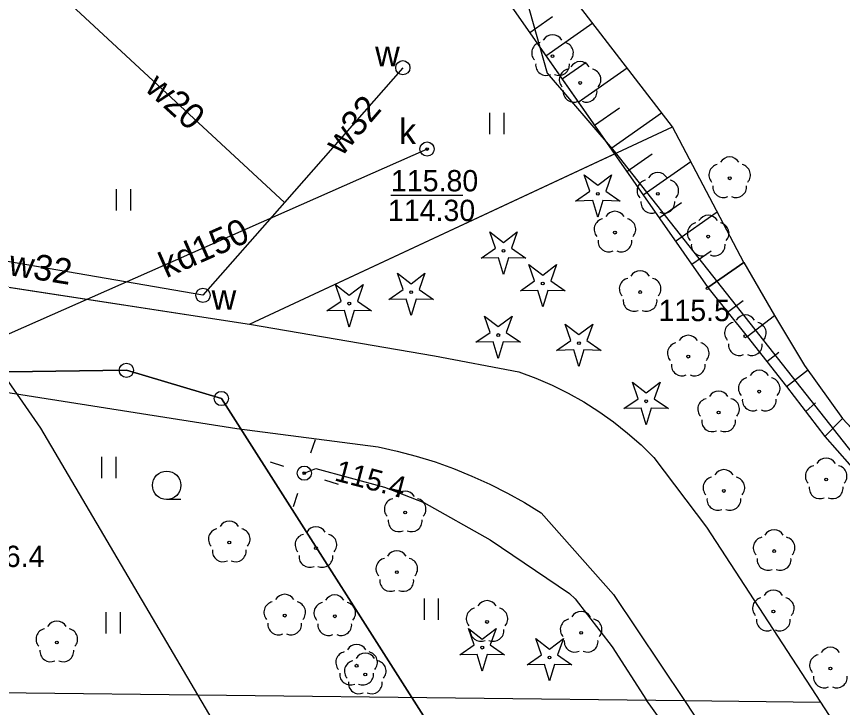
# Model space of a CAD drawing. Extents: x 6434771 to 6436222, y 5663454 to 5664782.
# Drawn here: x 6435608.32 to 6435637.37, y 5664189.56 to 5664213.86 of the extents above; entities that cross this region are included whole.
import ezdxf

# ---------------------------------------------------------------- set-up
doc = ezdxf.new("R2010")
doc.units = 0
for name, color, linetype in [('Warstwa 1', 7, 'Continuous'), ('Warstwa 10', 7, 'Continuous'), ('Warstwa 11', 7, 'Continuous'), ('Warstwa 12', 7, 'Continuous'), ('Warstwa 13', 7, 'Continuous'), ('Warstwa 14', 7, 'Continuous'), ('Warstwa 2', 7, 'Continuous'), ('Warstwa 20', 7, 'Continuous'), ('Warstwa 21', 7, 'Continuous'), ('Warstwa 4', 7, 'Continuous'), ('Warstwa 5', 7, 'Continuous'), ('Warstwa 6', 7, 'Continuous'), ('Warstwa 7', 7, 'Continuous'), ('Warstwa 9', 7, 'Continuous')]:
    doc.layers.add(name, color=color, linetype=linetype)

msp = doc.modelspace()

# ---------------------------------------------------------------- linework, layer by layer
at = {"layer": 'Warstwa 1'}
for p, q in [((6435625.066, 5664218.713), (6435626.984, 5664211.87)), ((6435626.984, 5664211.87), (6435629.341, 5664209.131)), ((6435629.341, 5664209.131), (6435638.728, 5664197.208)), ((6435608.056, 5664201.368), (6435612.187, 5664201.418)), ((6435608.056, 5664201.368), (6435612.187, 5664201.418)), ((6435612.187, 5664201.418), (6435615.525, 5664200.428)), ((6435612.187, 5664201.418), (6435615.525, 5664200.428)), ((6435615.525, 5664200.428), (6435624.054, 5664187.035)), ((6435615.525, 5664200.428), (6435624.054, 5664187.035))]:
    msp.add_line(p, q, dxfattribs=at)
at = {"layer": 'Warstwa 10'}
for p, q in [((6435632.633, 5664204.332), (6435633.894, 5664205.216)), ((6435632.633, 5664204.332), (6435633.894, 5664205.216)), ((6435633.894, 5664205.216), (6435634.977, 5664203.347)), ((6435632.633, 5664204.332), (6435634.01, 5664202.604)), ((6435633.321, 5664203.467), (6435633.879, 5664203.874)), ((6435634.01, 5664202.604), (6435634.977, 5664203.347)), ((6435634.977, 5664203.347), (6435636.03, 5664201.584)), ((6435634.01, 5664202.604), (6435635.403, 5664200.854)), ((6435634.706, 5664201.728), (6435635.132, 5664202.058)), ((6435635.403, 5664200.854), (6435636.142, 5664201.428)), ((6435636.03, 5664201.584), (6435637.365, 5664199.722)), ((6435635.403, 5664200.854), (6435636.742, 5664199.087)), ((6435636.073, 5664199.97), (6435636.413, 5664200.273)), ((6435636.742, 5664199.087), (6435637.365, 5664199.722)), ((6435637.365, 5664199.722), (6435639.238, 5664197.706)), ((6435636.742, 5664199.087), (6435638.52, 5664197.07))]:
    msp.add_line(p, q, dxfattribs=at)
for points in [[(6435627.978, 5664207.373), (6435628.48, 5664207.72), (6435628.278, 5664208.296), (6435628.763, 5664207.926), (6435629.248, 5664208.296), (6435629.046, 5664207.72), (6435629.548, 5664207.373), (6435628.938, 5664207.387), (6435628.763, 5664206.803), (6435628.588, 5664207.387)], [(6435624.663, 5664205.363), (6435625.165, 5664205.71), (6435624.963, 5664206.286), (6435625.448, 5664205.916), (6435625.933, 5664206.286), (6435625.731, 5664205.71), (6435626.233, 5664205.363), (6435625.623, 5664205.377), (6435625.448, 5664204.793), (6435625.273, 5664205.377)], [(6435626.04, 5664204.217), (6435626.542, 5664204.564), (6435626.34, 5664205.14), (6435626.825, 5664204.77), (6435627.31, 5664205.14), (6435627.108, 5664204.564), (6435627.61, 5664204.217), (6435627, 5664204.231), (6435626.825, 5664203.647), (6435626.65, 5664204.231)], [(6435621.416, 5664203.912), (6435621.918, 5664204.259), (6435621.716, 5664204.835), (6435622.201, 5664204.465), (6435622.686, 5664204.835), (6435622.484, 5664204.259), (6435622.986, 5664203.912), (6435622.376, 5664203.926), (6435622.201, 5664203.342), (6435622.026, 5664203.926)], [(6435619.24, 5664203.508), (6435619.742, 5664203.855), (6435619.54, 5664204.431), (6435620.025, 5664204.061), (6435620.51, 5664204.431), (6435620.308, 5664203.855), (6435620.81, 5664203.508), (6435620.2, 5664203.522), (6435620.025, 5664202.938), (6435619.85, 5664203.522)], [(6435624.478, 5664202.405), (6435624.98, 5664202.752), (6435624.778, 5664203.328), (6435625.263, 5664202.958), (6435625.748, 5664203.328), (6435625.546, 5664202.752), (6435626.048, 5664202.405), (6435625.438, 5664202.419), (6435625.263, 5664201.835), (6435625.088, 5664202.419)], [(6435627.314, 5664202.121), (6435627.816, 5664202.468), (6435627.614, 5664203.044), (6435628.099, 5664202.674), (6435628.584, 5664203.044), (6435628.382, 5664202.468), (6435628.884, 5664202.121), (6435628.274, 5664202.135), (6435628.099, 5664201.551), (6435627.924, 5664202.135)], [(6435629.68, 5664200.073), (6435630.182, 5664200.42), (6435629.98, 5664200.996), (6435630.465, 5664200.626), (6435630.95, 5664200.996), (6435630.748, 5664200.42), (6435631.25, 5664200.073), (6435630.64, 5664200.087), (6435630.465, 5664199.503), (6435630.29, 5664200.087)], [(6435623.915, 5664191.412), (6435624.417, 5664191.759), (6435624.215, 5664192.335), (6435624.7, 5664191.965), (6435625.185, 5664192.335), (6435624.983, 5664191.759), (6435625.485, 5664191.412), (6435624.875, 5664191.426), (6435624.7, 5664190.842), (6435624.525, 5664191.426)], [(6435626.281, 5664191.063), (6435626.783, 5664191.41), (6435626.581, 5664191.986), (6435627.066, 5664191.616), (6435627.551, 5664191.986), (6435627.349, 5664191.41), (6435627.851, 5664191.063), (6435627.241, 5664191.077), (6435627.066, 5664190.493), (6435626.891, 5664191.077)]]:
    msp.add_lwpolyline(points, close=True, dxfattribs=at)
for centre, radius in [((6435628.763, 5664207.628), 0.05), ((6435625.448, 5664205.618), 0.05), ((6435626.825, 5664204.472), 0.05), ((6435622.201, 5664204.167), 0.05), ((6435620.025, 5664203.763), 0.05), ((6435625.263, 5664202.66), 0.05), ((6435628.099, 5664202.376), 0.05), ((6435612.187, 5664201.418), 0.25), ((6435612.187, 5664201.418), 0.25), ((6435615.525, 5664200.428), 0.25), ((6435615.525, 5664200.428), 0.25), ((6435630.465, 5664200.328), 0.05), ((6435624.7, 5664191.667), 0.05), ((6435627.066, 5664191.318), 0.05)]:
    msp.add_circle(centre, radius, dxfattribs=at)
at = {"layer": 'Warstwa 11'}
for points in [[(6435633.894, 5664205.216), (6435631.391, 5664209.977), (6435627.571, 5664214.953), (6435620.071, 5664220.813), (6435615.511, 5664220.848), (6435613.947, 5664223.827), (6435613.74, 5664226.59), (6435618.304, 5664228.495), (6435620.452, 5664227.519), (6435626.444, 5664229.267), (6435628.786, 5664240.199)], [(6435633.894, 5664205.216), (6435634.977, 5664203.347), (6435636.03, 5664201.584), (6435637.365, 5664199.722), (6435639.238, 5664197.706), (6435642.442, 5664194.334), (6435644.751, 5664191.981), (6435647.023, 5664189.618)]]:
    msp.add_lwpolyline(points, dxfattribs=at)
for centre in [(6435627.171, 5664212.468), (6435628.14, 5664211.526), (6435633.4, 5664208.172), (6435630.873, 5664207.623), (6435629.366, 5664206.261), (6435632.645, 5664206.121), (6435630.251, 5664204.17), (6435633.953, 5664202.616), (6435631.944, 5664201.9), (6435634.439, 5664200.67), (6435633.01, 5664199.937), (6435636.792, 5664197.581), (6435633.197, 5664197.175), (6435621.988, 5664196.42), (6435615.804, 5664195.364), (6435618.852, 5664195.167), (6435634.962, 5664195.063), (6435621.694, 5664194.322), (6435634.936, 5664192.934), (6435617.753, 5664192.791), (6435619.513, 5664192.769), (6435624.867, 5664192.568), (6435628.176, 5664192.186), (6435609.741, 5664191.847), (6435620.282, 5664191.03), (6435636.942, 5664190.929), (6435620.586, 5664190.722)]:
    msp.add_circle(centre, 0.05, dxfattribs=at)
for centre, start, end in [((6435627.171, 5664212.843), 30.1471, 149.8529), ((6435626.814, 5664212.584), 102.1471, 221.8529), ((6435627.528, 5664212.584), 318.1471, 77.8529), ((6435626.951, 5664212.165), 174.1471, 293.8529), ((6435627.391, 5664212.165), 246.1471, 5.8529), ((6435628.14, 5664211.901), 30.1471, 149.8529), ((6435627.783, 5664211.642), 102.1471, 221.8529), ((6435628.497, 5664211.642), 318.1471, 77.8529), ((6435627.92, 5664211.223), 174.1471, 293.8529), ((6435628.36, 5664211.223), 246.1471, 5.8529), ((6435633.043, 5664208.288), 102.1471, 221.8529), ((6435633.4, 5664208.547), 30.1471, 149.8529), ((6435633.757, 5664208.288), 318.1471, 77.8529), ((6435630.873, 5664207.998), 30.1471, 149.8529), ((6435630.516, 5664207.739), 102.1471, 221.8529), ((6435631.23, 5664207.739), 318.1471, 77.8529), ((6435633.18, 5664207.869), 174.1471, 293.8529), ((6435633.62, 5664207.869), 246.1471, 5.8529), ((6435630.653, 5664207.32), 174.1471, 293.8529), ((6435631.093, 5664207.32), 246.1471, 5.8529), ((6435629.366, 5664206.636), 30.1471, 149.8529), ((6435629.009, 5664206.377), 102.1471, 221.8529), ((6435629.723, 5664206.377), 318.1471, 77.8529), ((6435632.288, 5664206.237), 102.1471, 221.8529), ((6435632.645, 5664206.496), 30.1471, 149.8529), ((6435633.002, 5664206.237), 318.1471, 77.8529), ((6435629.146, 5664205.958), 174.1471, 293.8529), ((6435629.586, 5664205.958), 246.1471, 5.8529), ((6435632.425, 5664205.818), 174.1471, 293.8529), ((6435632.865, 5664205.818), 246.1471, 5.8529), ((6435630.251, 5664204.545), 30.1471, 149.8529), ((6435629.894, 5664204.286), 102.1471, 221.8529), ((6435630.608, 5664204.286), 318.1471, 77.8529), ((6435630.031, 5664203.867), 174.1471, 293.8529), ((6435630.471, 5664203.867), 246.1471, 5.8529), ((6435633.953, 5664202.991), 30.1471, 149.8529), ((6435633.596, 5664202.732), 102.1471, 221.8529), ((6435634.31, 5664202.732), 318.1471, 77.8529), ((6435631.944, 5664202.275), 30.1471, 149.8529), ((6435631.587, 5664202.016), 102.1471, 221.8529), ((6435632.301, 5664202.016), 318.1471, 77.8529), ((6435633.733, 5664202.313), 174.1471, 293.8529), ((6435634.173, 5664202.313), 246.1471, 5.8529), ((6435631.724, 5664201.597), 174.1471, 293.8529), ((6435632.164, 5664201.597), 246.1471, 5.8529), ((6435634.439, 5664201.045), 30.1471, 149.8529), ((6435634.082, 5664200.786), 102.1471, 221.8529), ((6435634.796, 5664200.786), 318.1471, 77.8529), ((6435633.01, 5664200.312), 30.1471, 149.8529), ((6435632.653, 5664200.053), 102.1471, 221.8529), ((6435633.367, 5664200.053), 318.1471, 77.8529), ((6435634.219, 5664200.367), 174.1471, 293.8529), ((6435634.659, 5664200.367), 246.1471, 5.8529), ((6435632.79, 5664199.634), 174.1471, 293.8529), ((6435633.23, 5664199.634), 246.1471, 5.8529), ((6435636.792, 5664197.956), 30.1471, 149.8529), ((6435633.197, 5664197.55), 30.1471, 149.8529), ((6435636.435, 5664197.697), 102.1471, 221.8529), ((6435637.149, 5664197.697), 318.1471, 77.8529), ((6435632.84, 5664197.291), 102.1471, 221.8529), ((6435633.554, 5664197.291), 318.1471, 77.8529), ((6435636.572, 5664197.278), 174.1471, 293.8529), ((6435637.012, 5664197.278), 246.1471, 5.8529), ((6435621.988, 5664196.795), 30.1471, 149.8529), ((6435621.631, 5664196.536), 102.1471, 221.8529), ((6435622.345, 5664196.536), 318.1471, 77.8529), ((6435632.977, 5664196.872), 174.1471, 293.8529), ((6435633.417, 5664196.872), 246.1471, 5.8529), ((6435621.768, 5664196.117), 174.1471, 293.8529), ((6435622.208, 5664196.117), 246.1471, 5.8529), ((6435615.804, 5664195.739), 30.1471, 149.8529), ((6435618.852, 5664195.542), 30.1471, 149.8529), ((6435615.447, 5664195.48), 102.1471, 221.8529), ((6435616.161, 5664195.48), 318.1471, 77.8529), ((6435618.495, 5664195.283), 102.1471, 221.8529), ((6435619.209, 5664195.283), 318.1471, 77.8529), ((6435634.962, 5664195.438), 30.1471, 149.8529), ((6435634.605, 5664195.179), 102.1471, 221.8529), ((6435635.319, 5664195.179), 318.1471, 77.8529), ((6435615.584, 5664195.061), 174.1471, 293.8529), ((6435616.024, 5664195.061), 246.1471, 5.8529), ((6435621.694, 5664194.697), 30.1471, 149.8529), ((6435618.632, 5664194.864), 174.1471, 293.8529), ((6435619.072, 5664194.864), 246.1471, 5.8529), ((6435621.337, 5664194.438), 102.1471, 221.8529), ((6435622.051, 5664194.438), 318.1471, 77.8529), ((6435634.742, 5664194.76), 174.1471, 293.8529), ((6435635.182, 5664194.76), 246.1471, 5.8529), ((6435621.474, 5664194.019), 174.1471, 293.8529), ((6435621.914, 5664194.019), 246.1471, 5.8529), ((6435617.753, 5664193.166), 30.1471, 149.8529), ((6435634.936, 5664193.309), 30.1471, 149.8529), ((6435617.396, 5664192.907), 102.1471, 221.8529), ((6435618.11, 5664192.907), 318.1471, 77.8529), ((6435619.156, 5664192.885), 102.1471, 221.8529), ((6435619.513, 5664193.144), 30.1471, 149.8529), ((6435619.87, 5664192.885), 318.1471, 77.8529), ((6435624.867, 5664192.943), 30.1471, 149.8529), ((6435634.579, 5664193.05), 102.1471, 221.8529), ((6435635.293, 5664193.05), 318.1471, 77.8529), ((6435624.51, 5664192.684), 102.1471, 221.8529), ((6435625.224, 5664192.684), 318.1471, 77.8529), ((6435627.819, 5664192.302), 102.1471, 221.8529), ((6435628.176, 5664192.561), 30.1471, 149.8529), ((6435628.533, 5664192.302), 318.1471, 77.8529), ((6435634.716, 5664192.631), 174.1471, 293.8529), ((6435635.156, 5664192.631), 246.1471, 5.8529), ((6435609.741, 5664192.222), 30.1471, 149.8529), ((6435617.533, 5664192.488), 174.1471, 293.8529), ((6435617.973, 5664192.488), 246.1471, 5.8529), ((6435619.293, 5664192.466), 174.1471, 293.8529), ((6435619.733, 5664192.466), 246.1471, 5.8529), ((6435609.384, 5664191.963), 102.1471, 221.8529), ((6435610.098, 5664191.963), 318.1471, 77.8529), ((6435624.647, 5664192.265), 174.1471, 293.8529), ((6435625.087, 5664192.265), 246.1471, 5.8529), ((6435627.956, 5664191.883), 174.1471, 293.8529), ((6435628.396, 5664191.883), 246.1471, 5.8529), ((6435609.521, 5664191.544), 174.1471, 293.8529), ((6435609.961, 5664191.544), 246.1471, 5.8529), ((6435619.925, 5664191.146), 102.1471, 221.8529), ((6435620.282, 5664191.405), 30.1471, 149.8529), ((6435620.639, 5664191.146), 318.1471, 77.8529), ((6435636.942, 5664191.304), 30.1471, 149.8529), ((6435620.586, 5664191.097), 30.1471, 149.8529), ((6435636.585, 5664191.045), 102.1471, 221.8529), ((6435620.229, 5664190.838), 102.1471, 221.8529), ((6435620.943, 5664190.838), 318.1471, 77.8529), ((6435620.062, 5664190.727), 174.1471, 293.8529), ((6435620.502, 5664190.727), 246.1471, 5.8529), ((6435636.722, 5664190.626), 174.1471, 293.8529), ((6435637.162, 5664190.626), 246.1471, 5.8529), ((6435620.366, 5664190.419), 174.1471, 293.8529), ((6435620.806, 5664190.419), 246.1471, 5.8529)]:
    msp.add_arc(centre, 0.375, start, end, dxfattribs=at)
at = {"layer": 'Warstwa 12'}
for points in [[(6435609.945, 5664214.565), (6435617.748, 5664207.321)], [(6435621.906, 5664212.061), (6435617.748, 5664207.321), (6435614.879, 5664204.056), (6435590.927, 5664208.184)], [(6435614.697, 5664190.007), (6435609.173, 5664199.387), (6435606.157, 5664203.728)], [(6435618.441, 5664197.803), (6435618.853, 5664197.97), (6435621.267, 5664197.306), (6435622.642, 5664196.766), (6435624.981, 5664195.454), (6435627.762, 5664193.566), (6435627.972, 5664193.378), (6435629.262, 5664191.695), (6435630.475, 5664189.817)], [(6435654.162, 5664101.99), (6435650.347, 5664114.758), (6435646.007, 5664128.728), (6435638.238, 5664145.424), (6435634.269, 5664155.317), (6435630.862, 5664160.842), (6435626.174, 5664169.604), (6435620.708, 5664179.801), (6435614.697, 5664190.007)], [(6435653.049, 5664165.613), (6435651.792, 5664166.195), (6435650.996, 5664167.468), (6435649.533, 5664169.826), (6435648.134, 5664172.133), (6435647.008, 5664174.03), (6435645.758, 5664175.924), (6435644.515, 5664177.564), (6435643.541, 5664178.883), (6435641.498, 5664177.779), (6435639.63, 5664176.731), (6435638.982, 5664177.577), (6435636.87, 5664180.652), (6435634.377, 5664184.275), (6435631.911, 5664187.808), (6435630.475, 5664189.817)]]:
    msp.add_lwpolyline(points, dxfattribs=at)
at = {"layer": 'Warstwa 13'}
msp.add_circle((6435632.618, 5664204.302), 0.045, dxfattribs=at)
at = {"layer": 'Warstwa 14'}
msp.add_line((6435624.011, 5664207.564), (6435621.484, 5664207.564), dxfattribs=at)
for centre in [(6435622.76, 5664209.2), (6435618.441, 5664197.803)]:
    msp.add_circle(centre, 0.045, dxfattribs=at)
at = {"layer": 'Warstwa 2'}
msp.add_lwpolyline([(6435577.903, 5664216.272), (6435585.192, 5664209.474), (6435592.972, 5664206.94), (6435600.725, 5664205.466), (6435616.517, 5664203.046), (6435631.391, 5664209.977)], dxfattribs=at)
msp.add_circle((6435618.441, 5664197.803), 0.25, dxfattribs=at)
at = {"layer": 'Warstwa 20'}
for p, q in [((6435632.633, 5664204.332), (6435634.01, 5664202.604)), ((6435634.01, 5664202.604), (6435635.403, 5664200.854)), ((6435635.403, 5664200.854), (6435636.742, 5664199.087)), ((6435636.742, 5664199.087), (6435638.52, 5664197.07))]:
    msp.add_line(p, q, dxfattribs=at)
msp.add_lwpolyline([(6435626.598, 5664247.055), (6435626.323, 5664244.909), (6435626.908, 5664240.361), (6435625.477, 5664231.198), (6435620.559, 5664228.908), (6435618.258, 5664229.665), (6435612.523, 5664227.675), (6435608.921, 5664225.008), (6435608.583, 5664220.222), (6435610.006, 5664217.995), (6435613.095, 5664217.017), (6435616.55, 5664217.456), (6435620.265, 5664219.451), (6435625.801, 5664214.114), (6435632.633, 5664204.332)], dxfattribs=at)
at = {"layer": 'Warstwa 21'}
for p, q in [((6435633.894, 5664205.216), (6435634.977, 5664203.347)), ((6435634.977, 5664203.347), (6435636.03, 5664201.584)), ((6435636.03, 5664201.584), (6435637.365, 5664199.722)), ((6435637.365, 5664199.722), (6435639.238, 5664197.706))]:
    msp.add_line(p, q, dxfattribs=at)
msp.add_lwpolyline([(6435633.894, 5664205.216), (6435631.391, 5664209.977), (6435627.571, 5664214.953), (6435620.071, 5664220.813), (6435615.511, 5664220.848), (6435613.947, 5664223.827), (6435613.74, 5664226.59), (6435618.304, 5664228.495), (6435620.452, 5664227.519), (6435626.444, 5664229.267), (6435628.786, 5664240.199), (6435627.629, 5664245.463), (6435628.055, 5664246.758), (6435627.698, 5664247.641)], dxfattribs=at)
at = {"layer": 'Warstwa 4'}
for points in [[(6435618.675, 5664198.516), (6435618.83, 5664198.991)], [(6435617.728, 5664198.037), (6435617.253, 5664198.192)], [(6435619.154, 5664197.569), (6435619.629, 5664197.414)], [(6435618.207, 5664197.09), (6435618.052, 5664196.615)]]:
    msp.add_lwpolyline(points, dxfattribs=at)
for centre in [(6435621.906, 5664212.061), (6435622.76, 5664209.2), (6435614.879, 5664204.056)]:
    msp.add_circle(centre, 0.25, dxfattribs=at)
at = {"layer": 'Warstwa 5'}
for p, q in [((6435625.801, 5664214.114), (6435629.353, 5664209.028)), ((6435624.965, 5664209.729), (6435624.965, 5664210.479)), ((6435625.465, 5664209.729), (6435625.465, 5664210.479)), ((6435616.517, 5664203.046), (6435629.353, 5664209.028)), ((6435611.844, 5664207.04), (6435611.844, 5664207.79)), ((6435612.344, 5664207.04), (6435612.344, 5664207.79)), ((6435600.725, 5664205.466), (6435616.517, 5664203.046)), ((6435606.4, 5664200.888), (6435616.072, 5664199.371)), ((6435616.072, 5664199.371), (6435621.035, 5664198.731)), ((6435621.035, 5664198.731), (6435621.71, 5664198.58)), ((6435621.71, 5664198.58), (6435622.379, 5664198.401)), ((6435611.321, 5664197.621), (6435611.321, 5664198.371)), ((6435611.821, 5664197.621), (6435611.821, 5664198.371)), ((6435622.379, 5664198.401), (6435623.04, 5664198.195)), ((6435623.04, 5664198.195), (6435623.692, 5664197.962)), ((6435623.692, 5664197.962), (6435624.334, 5664197.701)), ((6435624.334, 5664197.701), (6435624.964, 5664197.415)), ((6435624.964, 5664197.415), (6435625.582, 5664197.102)), ((6435625.582, 5664197.102), (6435626.187, 5664196.764)), ((6435626.187, 5664196.764), (6435626.777, 5664196.402)), ((6435626.777, 5664196.402), (6435629.313, 5664193.531)), ((6435622.663, 5664192.644), (6435622.663, 5664193.394)), ((6435623.163, 5664192.644), (6435623.163, 5664193.394)), ((6435629.313, 5664193.531), (6435631.808, 5664189.801)), ((6435611.474, 5664192.159), (6435611.474, 5664192.909)), ((6435611.974, 5664192.159), (6435611.974, 5664192.909)), ((6435577.847, 5664190.452), (6435631.808, 5664189.801)), ((6435577.847, 5664190.452), (6435631.808, 5664189.801)), ((6435631.808, 5664189.801), (6435636.779, 5664182.371))]:
    msp.add_line(p, q, dxfattribs=at)
at = {"layer": 'Warstwa 6'}
msp.add_line((6435614.102, 5664196.875), (6435613.602, 5664196.875), dxfattribs=at)
for points in [[(6435669.714, 5664398.133), (6435626.601, 5664379.073), (6435585.238, 5664360.761), (6435534.934, 5664338.266), (6435489.214, 5664318.618), (6435505.839, 5664297.445), (6435516.772, 5664263.761), (6435518.433, 5664262.101), (6435554.013, 5664249.551), (6435561.953, 5664245.295), (6435574.313, 5664237.016), (6435581.318, 5664231.541), (6435588.053, 5664225.31), (6435594.018, 5664218.257), (6435602.285, 5664199.677), (6435608.056, 5664201.368), (6435612.187, 5664201.418), (6435615.525, 5664200.428), (6435624.054, 5664187.035), (6435633.847, 5664173.156), (6435637.993, 5664164.536), (6435641.674, 5664152.161), (6435642.6, 5664149.34), (6435652.786, 5664133.167)], [(6435652.786, 5664133.167), (6435642.6, 5664149.34), (6435641.674, 5664152.161), (6435637.993, 5664164.536), (6435633.847, 5664173.156), (6435624.054, 5664187.035), (6435615.525, 5664200.428), (6435612.187, 5664201.418), (6435608.056, 5664201.368), (6435602.285, 5664199.677), (6435594.018, 5664218.257), (6435588.053, 5664225.31), (6435581.318, 5664231.541), (6435574.313, 5664237.016), (6435561.953, 5664245.295), (6435554.013, 5664249.551), (6435518.433, 5664262.101), (6435516.772, 5664263.761), (6435505.839, 5664297.445), (6435453.652, 5664270.705)]]:
    msp.add_lwpolyline(points, dxfattribs=at)
for centre, radius in [((6435622.76, 5664209.2), 0.045), ((6435613.602, 5664197.375), 0.5)]:
    msp.add_circle(centre, radius, dxfattribs=at)
at = {"layer": 'Warstwa 7'}
msp.add_lwpolyline([(6435622.76, 5664209.2), (6435604.131, 5664200.965), (6435581.479, 5664190.408)], dxfattribs=at)
at = {"layer": 'Warstwa 9'}
for p, q in [((6435626.37, 5664213.299), (6435627.174, 5664213.861)), ((6435626.939, 5664212.484), (6435628.584, 5664213.634)), ((6435627.508, 5664211.669), (6435628.35, 5664212.256)), ((6435628.078, 5664210.854), (6435629.796, 5664212.054)), ((6435628.647, 5664210.039), (6435629.525, 5664210.652)), ((6435629.217, 5664209.224), (6435631.008, 5664210.475)), ((6435629.786, 5664208.408), (6435630.675, 5664209.028)), ((6435630.355, 5664207.593), (6435632.03, 5664208.762)), ((6435630.925, 5664206.777), (6435631.71, 5664207.326)), ((6435631.494, 5664205.962), (6435632.962, 5664206.988)), ((6435600.725, 5664205.466), (6435616.517, 5664203.046)), ((6435632.064, 5664205.147), (6435632.747, 5664205.624)), ((6435633.894, 5664205.216), (6435632.633, 5664204.332)), ((6435616.517, 5664203.046), (6435623.024, 5664201.927)), ((6435623.024, 5664201.927), (6435625.987, 5664201.362)), ((6435625.987, 5664201.362), (6435626.578, 5664201.145)), ((6435626.578, 5664201.145), (6435627.157, 5664200.896)), ((6435606.4, 5664200.888), (6435616.072, 5664199.371)), ((6435627.157, 5664200.896), (6435627.722, 5664200.617)), ((6435627.722, 5664200.617), (6435628.272, 5664200.309)), ((6435628.272, 5664200.309), (6435628.804, 5664199.971)), ((6435628.804, 5664199.971), (6435629.317, 5664199.606)), ((6435616.072, 5664199.371), (6435621.035, 5664198.731)), ((6435629.317, 5664199.606), (6435629.81, 5664199.214)), ((6435629.81, 5664199.214), (6435630.282, 5664198.796)), ((6435630.282, 5664198.796), (6435630.731, 5664198.354)), ((6435621.035, 5664198.731), (6435621.71, 5664198.58)), ((6435621.71, 5664198.58), (6435622.379, 5664198.401)), ((6435622.379, 5664198.401), (6435623.04, 5664198.195)), ((6435623.04, 5664198.195), (6435623.692, 5664197.962)), ((6435630.731, 5664198.354), (6435632.582, 5664195.902)), ((6435623.692, 5664197.962), (6435624.334, 5664197.701)), ((6435624.334, 5664197.701), (6435624.964, 5664197.415)), ((6435624.964, 5664197.415), (6435625.582, 5664197.102)), ((6435625.582, 5664197.102), (6435626.187, 5664196.764)), ((6435626.187, 5664196.764), (6435626.777, 5664196.402)), ((6435626.777, 5664196.402), (6435629.313, 5664193.531)), ((6435632.582, 5664195.902), (6435636.596, 5664189.743)), ((6435629.313, 5664193.531), (6435631.808, 5664189.801)), ((6435631.808, 5664189.801), (6435636.596, 5664189.743)), ((6435631.808, 5664189.801), (6435636.779, 5664182.371)), ((6435631.808, 5664189.801), (6435636.596, 5664189.743)), ((6435636.596, 5664189.743), (6435639.965, 5664184.573))]:
    msp.add_line(p, q, dxfattribs=at)
msp.add_lwpolyline([(6435626.908, 5664240.361), (6435625.477, 5664231.198), (6435620.559, 5664228.908), (6435618.258, 5664229.665), (6435612.523, 5664227.675), (6435608.921, 5664225.008), (6435608.583, 5664220.222), (6435610.006, 5664217.995), (6435613.095, 5664217.017), (6435616.55, 5664217.456), (6435620.265, 5664219.451), (6435625.801, 5664214.114), (6435632.633, 5664204.332), (6435633.894, 5664205.216), (6435631.391, 5664209.977), (6435627.571, 5664214.953), (6435620.071, 5664220.813), (6435615.511, 5664220.848), (6435613.947, 5664223.827), (6435613.74, 5664226.59), (6435618.304, 5664228.495), (6435620.452, 5664227.519), (6435626.444, 5664229.267), (6435628.786, 5664240.199)], dxfattribs=at)

# ---------------------------------------------------------------- texts
at = {"layer": 'Warstwa 13'}
for s, rotation, p in [('w20', 317.814, (6435612.793, 5664211.291)), ('w32', 49.4405, (6435619.761, 5664208.915)), ('w32', 350.908, (6435608.011, 5664204.771))]:
    msp.add_text(s, height=0.9, rotation=rotation, dxfattribs=at).set_placement(p)
for s, p in [('115.5', (6435630.899, 5664203.148)), ('116.4', (6435606.793, 5664194.501))]:
    msp.add_text(s, height=0.75, dxfattribs=at).set_placement(p)
at = {"layer": 'Warstwa 14'}
msp.add_text('114.30', height=0.75, dxfattribs=at).set_placement((6435621.384, 5664206.667))
msp.add_text('115.4', height=0.75, rotation=345.3045, dxfattribs=at).set_placement((6435619.468, 5664197.552))
at = {"layer": 'Warstwa 5'}
for s, p in [('w', (6435620.931, 5664212.113)), ('k', (6435621.77, 5664209.373)), ('w', (6435615.181, 5664203.546))]:
    msp.add_text(s, height=0.9, dxfattribs=at).set_placement(p)
at = {"layer": 'Warstwa 6'}
msp.add_text('115.80', height=0.75, dxfattribs=at).set_placement((6435621.49, 5664207.712))
at = {"layer": 'Warstwa 7'}
msp.add_text('kd150', height=0.9, rotation=23.8465, dxfattribs=at).set_placement((6435613.584, 5664204.652))

doc.saveas('drawing.dxf')
